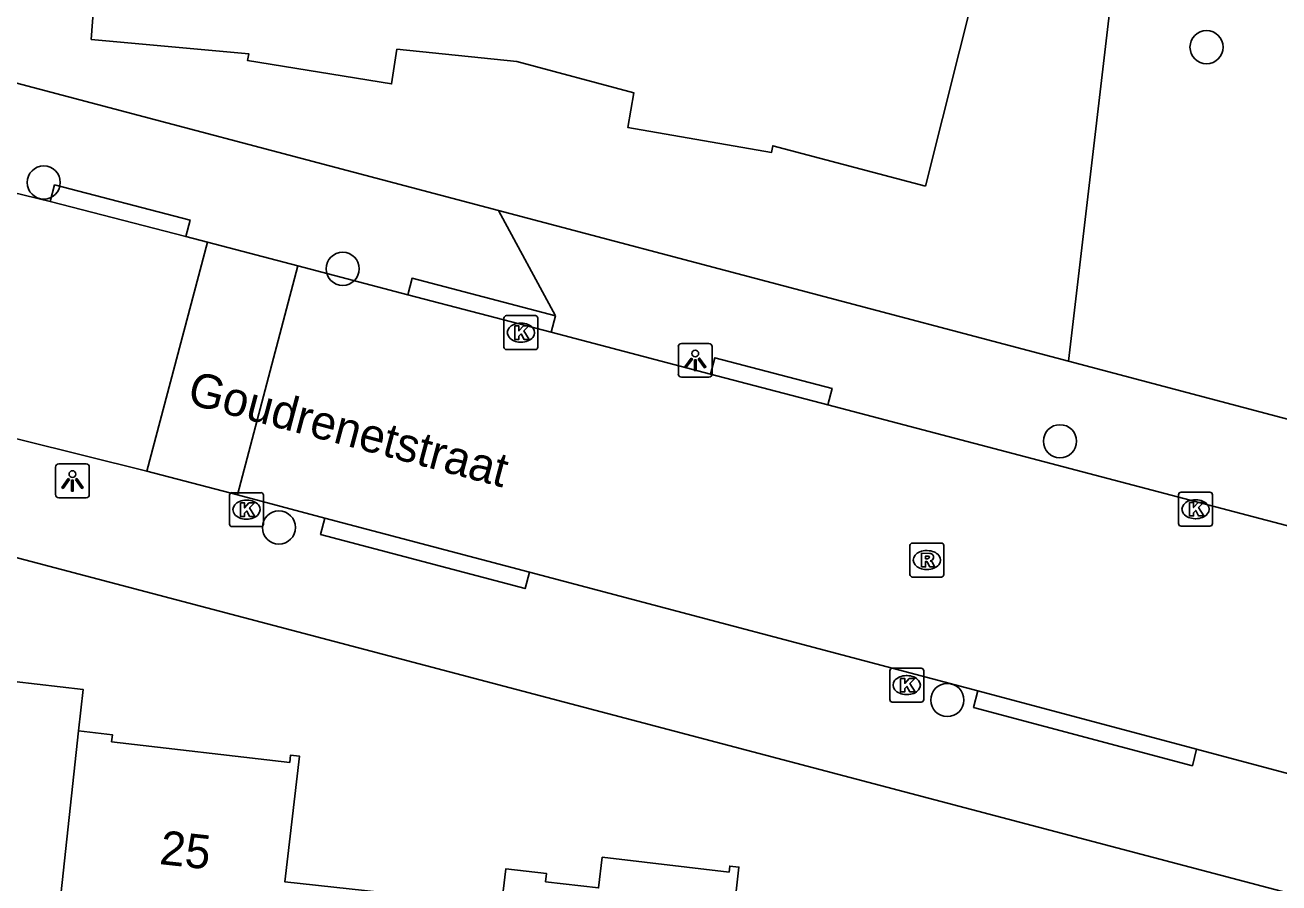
# Model space of a CAD drawing. Extents: x 162026 to 163499, y 387297 to 388169.
# Drawn here: x 162389.53 to 162426.51, y 387955.08 to 387980.38 of the extents above; entities that cross this region are included whole.
import ezdxf

# ---------------------------------------------------------------- set-up
doc = ezdxf.new("R2010")
doc.units = 0
for name, color, linetype in [('IMGEO_Boom', 7, 'Continuous'), ('IMGEO_Groenvoorziening', 7, 'Continuous'), ('IMGEO_Kolk', 7, 'Continuous'), ('IMGEO_Lichtpunt', 7, 'Continuous'), ('IMGEO_Openbare_ruimte_label', 7, 'Continuous'), ('IMGEO_Pand', 7, 'Continuous'), ('IMGEO_Pand_nummerreeks', 7, 'Continuous'), ('IMGEO_Rijbaan_lokaal_open', 7, 'Continuous'), ('IMGEO_Rioolput', 7, 'Continuous'), ('IMGEO_Voetpad_open', 7, 'Continuous')]:
    doc.layers.add(name, color=color, linetype=linetype)

msp = doc.modelspace()

# ---------------------------------------------------------------- linework, layer by layer
at = {"layer": 'IMGEO_Boom'}
for centre in [(162424.376, 387979.724), (162390.083, 387975.735), (162398.899, 387973.191), (162420.052, 387968.106), (162397.019, 387965.563), (162416.729, 387960.477)]:
    msp.add_circle(centre, 0.489, dxfattribs=at)
at = {"layer": 'IMGEO_Groenvoorziening'}
msp.add_lwpolyline([(162423.648, 387998.892), (162420.302, 387970.469)], dxfattribs=at)
at = {"layer": 'IMGEO_Kolk'}
for p, q in [((162403.654, 387970.883), (162403.654, 387971.735)), ((162403.729, 387971.809), (162404.581, 387971.809)), ((162404.142, 387971.589), (162404.167, 387971.589)), ((162404.655, 387971.735), (162404.655, 387970.883)), ((162404.581, 387970.809), (162403.729, 387970.809)), ((162404.165, 387971.029), (162404.14, 387971.029)), ((162395.562, 387965.664), (162395.562, 387966.516)), ((162395.637, 387966.59), (162396.489, 387966.59)), ((162396.05, 387966.37), (162396.075, 387966.37)), ((162396.563, 387966.516), (162396.563, 387965.664)), ((162423.549, 387965.677), (162423.549, 387966.529)), ((162423.624, 387966.603), (162424.476, 387966.603)), ((162424.037, 387966.383), (162424.062, 387966.383)), ((162424.55, 387966.529), (162424.55, 387965.677)), ((162396.489, 387965.59), (162395.637, 387965.59)), ((162396.073, 387965.81), (162396.048, 387965.81)), ((162424.476, 387965.603), (162423.624, 387965.603)), ((162424.06, 387965.823), (162424.035, 387965.823)), ((162415.033, 387960.49), (162415.033, 387961.342)), ((162415.108, 387961.416), (162415.96, 387961.416)), ((162415.521, 387961.196), (162415.546, 387961.196)), ((162416.034, 387961.342), (162416.034, 387960.49)), ((162415.96, 387960.416), (162415.108, 387960.416)), ((162415.544, 387960.636), (162415.519, 387960.636))]:
    msp.add_line(p, q, dxfattribs=at)
for points in [[(162403.654, 387970.883), (162403.654, 387971.735)], [(162403.729, 387971.809), (162404.581, 387971.809)], [(162403.975, 387971.509), (162404.098, 387971.509), (162404.098, 387971.358), (162404.228, 387971.509), (162404.392, 387971.509), (162404.246, 387971.358), (162404.399, 387971.109), (162404.247, 387971.109), (162404.162, 387971.273), (162404.098, 387971.206), (162404.098, 387971.109), (162403.975, 387971.109), (162403.975, 387971.509)], [(162404.655, 387971.735), (162404.655, 387970.883)], [(162404.581, 387970.809), (162403.729, 387970.809)], [(162395.562, 387965.664), (162395.562, 387966.516)], [(162395.637, 387966.59), (162396.489, 387966.59)], [(162395.883, 387966.29), (162396.006, 387966.29), (162396.006, 387966.139), (162396.136, 387966.29), (162396.3, 387966.29), (162396.154, 387966.139), (162396.307, 387965.89), (162396.155, 387965.89), (162396.07, 387966.054), (162396.006, 387965.987), (162396.006, 387965.89), (162395.883, 387965.89), (162395.883, 387966.29)], [(162396.563, 387966.516), (162396.563, 387965.664)], [(162423.549, 387965.677), (162423.549, 387966.529)], [(162423.624, 387966.603), (162424.476, 387966.603)], [(162423.87, 387966.303), (162423.993, 387966.303), (162423.993, 387966.152), (162424.123, 387966.303), (162424.287, 387966.303), (162424.141, 387966.152), (162424.294, 387965.903), (162424.142, 387965.903), (162424.057, 387966.067), (162423.993, 387966), (162423.993, 387965.903), (162423.87, 387965.903), (162423.87, 387966.303)], [(162424.55, 387966.529), (162424.55, 387965.677)], [(162396.489, 387965.59), (162395.637, 387965.59)], [(162424.476, 387965.603), (162423.624, 387965.603)], [(162415.033, 387960.49), (162415.033, 387961.342)], [(162415.108, 387961.416), (162415.96, 387961.416)], [(162415.354, 387961.116), (162415.477, 387961.116), (162415.477, 387960.965), (162415.607, 387961.116), (162415.771, 387961.116), (162415.625, 387960.965), (162415.778, 387960.716), (162415.626, 387960.716), (162415.541, 387960.88), (162415.477, 387960.813), (162415.477, 387960.716), (162415.354, 387960.716), (162415.354, 387961.116)], [(162416.034, 387961.342), (162416.034, 387960.49)], [(162415.96, 387960.416), (162415.108, 387960.416)]]:
    msp.add_lwpolyline(points, dxfattribs=at)
for centre, start, end in [((162403.731, 387971.733), 91.552, 178.448), ((162403.731, 387971.733), 91.552, 178.448), ((162404.579, 387971.733), 1.552, 88.448), ((162404.579, 387971.733), 1.552, 88.448), ((162403.731, 387970.885), 181.552, 268.448), ((162403.731, 387970.885), 181.552, 268.448), ((162404.579, 387970.885), 271.552, 358.448), ((162404.579, 387970.885), 271.552, 358.448), ((162395.639, 387966.514), 91.552, 178.448), ((162395.639, 387966.514), 91.552, 178.448), ((162396.487, 387966.514), 1.552, 88.448), ((162396.487, 387966.514), 1.552, 88.448), ((162423.626, 387966.527), 91.552, 178.448), ((162423.626, 387966.527), 91.552, 178.448), ((162424.474, 387966.527), 1.552, 88.448), ((162424.474, 387966.527), 1.552, 88.448), ((162395.639, 387965.666), 181.552, 268.448), ((162395.639, 387965.666), 181.552, 268.448), ((162396.487, 387965.666), 271.552, 358.448), ((162396.487, 387965.666), 271.552, 358.448), ((162423.626, 387965.679), 181.552, 268.448), ((162423.626, 387965.679), 181.552, 268.448), ((162424.474, 387965.679), 271.552, 358.448), ((162424.474, 387965.679), 271.552, 358.448), ((162415.11, 387961.34), 91.552, 178.448), ((162415.11, 387961.34), 91.552, 178.448), ((162415.958, 387961.34), 1.552, 88.448), ((162415.958, 387961.34), 1.552, 88.448), ((162415.11, 387960.492), 181.552, 268.448), ((162415.11, 387960.492), 181.552, 268.448), ((162415.958, 387960.492), 271.552, 358.448), ((162415.958, 387960.492), 271.552, 358.448)]:
    msp.add_arc(centre, 0.0765, start, end, dxfattribs=at)
for centre, major_axis, ratio, start_param, end_param in [((162404.141, 387971.309), (-0.387, 0.002), 0.722429, 4.712389, 7.853982), ((162404.166, 387971.309), (-0.39, 0.002), 0.717154, 1.570796, 4.712389), ((162396.049, 387966.09), (-0.387, 0.002), 0.722429, 4.712389, 7.853982), ((162396.074, 387966.09), (-0.39, 0.002), 0.717154, 1.570796, 4.712389), ((162424.036, 387966.103), (-0.387, 0.002), 0.722429, 4.712389, 7.853982), ((162424.061, 387966.103), (-0.39, 0.002), 0.717154, 1.570796, 4.712389), ((162415.52, 387960.916), (-0.387, 0.002), 0.722429, 4.712389, 7.853982), ((162415.545, 387960.916), (-0.39, 0.002), 0.717154, 1.570796, 4.712389)]:
    msp.add_ellipse(centre, major_axis=major_axis, ratio=ratio, start_param=start_param, end_param=end_param, dxfattribs=at)
at = {"layer": 'IMGEO_Lichtpunt'}
for p, q in [((162408.798, 387970.895), (162408.798, 387970.088)), ((162408.798, 387970.895), (162408.798, 387970.088)), ((162409.7, 387970.99), (162408.892, 387970.99)), ((162409.7, 387970.99), (162408.892, 387970.99)), ((162409.794, 387970.088), (162409.794, 387970.895)), ((162409.794, 387970.088), (162409.794, 387970.895)), ((162408.892, 387969.994), (162409.7, 387969.994)), ((162408.892, 387969.994), (162409.7, 387969.994)), ((162391.332, 387967.436), (162390.524, 387967.436)), ((162391.332, 387967.436), (162390.524, 387967.436)), ((162390.43, 387967.341), (162390.43, 387966.534)), ((162390.43, 387967.341), (162390.43, 387966.534)), ((162391.426, 387966.534), (162391.426, 387967.341)), ((162391.426, 387966.534), (162391.426, 387967.341)), ((162390.524, 387966.44), (162391.332, 387966.44)), ((162390.524, 387966.44), (162391.332, 387966.44))]:
    msp.add_line(p, q, dxfattribs=at)
for points in [[(162409.172, 387970.559), (162409.211, 387970.531), (162409.023, 387970.269), (162408.985, 387970.296), (162409.172, 387970.559)], [(162409.274, 387970.511), (162409.321, 387970.511), (162409.321, 387970.189), (162409.274, 387970.189), (162409.274, 387970.511)], [(162409.384, 387970.531), (162409.422, 387970.558), (162409.609, 387970.296), (162409.57, 387970.268), (162409.384, 387970.531)], [(162390.804, 387967.005), (162390.843, 387966.977), (162390.655, 387966.715), (162390.617, 387966.742), (162390.804, 387967.005)], [(162390.906, 387966.957), (162390.953, 387966.957), (162390.953, 387966.635), (162390.906, 387966.635), (162390.906, 387966.957)], [(162391.016, 387966.977), (162391.054, 387967.004), (162391.241, 387966.742), (162391.202, 387966.714), (162391.016, 387966.977)]]:
    msp.add_lwpolyline(points, dxfattribs=at)
for centre in [(162409.297, 387970.693), (162390.929, 387967.139)]:
    msp.add_circle(centre, 0.0994, dxfattribs=at)
for centre, start, end in [((162408.892, 387970.895), 90, 180), ((162408.892, 387970.895), 90, 180), ((162409.7, 387970.895), 0, 90), ((162409.7, 387970.895), 0, 90), ((162408.892, 387970.088), 180, 270), ((162408.892, 387970.088), 180, 270), ((162409.7, 387970.088), 270, 0), ((162409.7, 387970.088), 270, 360), ((162390.524, 387967.341), 90, 180), ((162390.524, 387967.341), 90, 180), ((162391.332, 387967.341), 0, 90), ((162391.332, 387967.341), 0, 90), ((162390.524, 387966.534), 180, 270), ((162390.524, 387966.534), 180, 270), ((162391.332, 387966.534), 270, 0), ((162391.332, 387966.534), 270, 360)]:
    msp.add_arc(centre, 0.0946, start, end, dxfattribs=at)
at = {"layer": 'IMGEO_Pand'}
for points in [[(162392.027, 387987.142), (162391.482, 387979.956), (162396.128, 387979.531), (162396.089, 387979.334), (162400.34, 387978.644), (162400.499, 387979.663), (162404.03, 387979.3), (162407.488, 387978.376), (162407.309, 387977.356), (162411.547, 387976.621), (162411.581, 387976.819), (162416.085, 387975.628)], [(162416.085, 387975.628), (162418.582, 387985.572)], [(162391.105, 387959.57), (162391.246, 387960.782), (162387.163, 387961.257), (162386.997, 387959.825), (162385.683, 387959.978), (162385.707, 387960.186), (162384.504, 387960.326), (162384.384, 387959.304), (162381.255, 387959.65)], [(162391.105, 387959.57), (162390.215, 387951.26), (162390.08, 387949.995)], [(162400.537, 387954.756), (162397.192, 387955.12), (162397.623, 387958.824), (162397.364, 387958.854), (162397.338, 387958.635), (162392.083, 387959.246), (162392.107, 387959.454), (162391.105, 387959.57)], [(162410.482, 387954.661), (162410.586, 387955.552), (162410.314, 387955.583), (162410.293, 387955.403), (162406.554, 387955.839), (162406.448, 387954.937), (162404.884, 387955.119), (162404.911, 387955.359), (162403.708, 387955.499), (162403.582, 387954.425), (162400.537, 387954.756)]]:
    msp.add_lwpolyline(points, dxfattribs=at)
at = {"layer": 'IMGEO_Rijbaan_lokaal_open'}
for points in [[(162390.276, 387975.178), (162383.361, 387976.858)], [(162390.276, 387975.178), (162394.272, 387974.144)], [(162394.911, 387973.976), (162394.272, 387974.144)], [(162394.911, 387973.976), (162393.127, 387967.229)], [(162397.58, 387973.276), (162394.911, 387973.976)], [(162397.58, 387973.276), (162395.794, 387966.523)], [(162400.819, 387972.427), (162397.58, 387973.276)], [(162400.819, 387972.427), (162405.046, 387971.318)], [(162409.744, 387970.086), (162405.046, 387971.318)], [(162409.744, 387970.086), (162413.203, 387969.177)], [(162385.643, 387969.082), (162393.127, 387967.229)], [(162447.914, 387960.052), (162413.203, 387969.177)], [(162393.127, 387967.229), (162395.794, 387966.523)], [(162395.794, 387966.523), (162398.377, 387965.84)], [(162404.407, 387964.245), (162398.377, 387965.84)], [(162404.407, 387964.245), (162417.631, 387960.744)], [(162424.083, 387959.024), (162417.631, 387960.744)], [(162424.083, 387959.024), (162436.937, 387955.599)]]:
    msp.add_lwpolyline(points, dxfattribs=at)
at = {"layer": 'IMGEO_Rioolput'}
for p, q in [((162415.627, 387964.177), (162415.627, 387965.029)), ((162415.702, 387965.103), (162416.554, 387965.103)), ((162416.115, 387964.883), (162416.14, 387964.883)), ((162416.628, 387965.029), (162416.628, 387964.177)), ((162416.554, 387964.103), (162415.702, 387964.103)), ((162416.138, 387964.323), (162416.113, 387964.323))]:
    msp.add_line(p, q, dxfattribs=at)
for points in [[(162415.627, 387964.177), (162415.627, 387965.029)], [(162415.702, 387965.103), (162416.554, 387965.103)], [(162416.216, 387964.801), (162415.964, 387964.803), (162415.964, 387964.403)], [(162416.628, 387965.029), (162416.628, 387964.177)], [(162415.964, 387964.403), (162416.088, 387964.403), (162416.088, 387964.565), (162416.099, 387964.565)], [(162416.142, 387964.722), (162416.088, 387964.722), (162416.088, 387964.641)], [(162416.088, 387964.641), (162416.14, 387964.641)], [(162416.146, 387964.536), (162416.217, 387964.403), (162416.357, 387964.403), (162416.292, 387964.529)], [(162416.554, 387964.103), (162415.702, 387964.103)]]:
    msp.add_lwpolyline(points, dxfattribs=at)
for centre, radius, start, end in [((162415.704, 387965.027), 0.0765, 91.552, 178.448), ((162415.704, 387965.027), 0.0765, 91.552, 178.448), ((162416.215, 387964.691), 0.109, 350.3612, 89.416), ((162416.552, 387965.027), 0.0765, 1.552, 88.448), ((162416.552, 387965.027), 0.0765, 1.552, 88.448), ((162416.098, 387964.512), 0.0533, 26.0293, 88.6989), ((162416.124, 387964.83), 0.19, 274.7715, 282.9687), ((162416.148, 387964.626), 0.0964, 77.0061, 93.1865), ((162416.162, 387964.683), 0.0378, 276.6634, 79.6772), ((162416.213, 387964.691), 0.112, 277.5842, 350.9817), ((162416.197, 387964.476), 0.108, 29.5134, 73.7905), ((162415.704, 387964.179), 0.0765, 181.552, 268.448), ((162415.704, 387964.179), 0.0765, 181.552, 268.448), ((162416.552, 387964.179), 0.0765, 271.552, 358.448), ((162416.552, 387964.179), 0.0765, 271.552, 358.448)]:
    msp.add_arc(centre, radius, start, end, dxfattribs=at)
for centre, major_axis, ratio, start_param, end_param in [((162416.114, 387964.603), (-0.387, 0.002), 0.722429, 4.712389, 7.853982), ((162416.139, 387964.603), (-0.39, 0.002), 0.717154, 1.570796, 4.712389)]:
    msp.add_ellipse(centre, major_axis=major_axis, ratio=ratio, start_param=start_param, end_param=end_param, dxfattribs=at)
at = {"layer": 'IMGEO_Voetpad_open'}
for points in [[(162387.199, 387979.212), (162403.494, 387974.908)], [(162394.272, 387974.144), (162394.397, 387974.628), (162390.401, 387975.662), (162390.276, 387975.178)], [(162403.494, 387974.908), (162420.302, 387970.469)], [(162403.494, 387974.908), (162405.173, 387971.802)], [(162405.173, 387971.802), (162400.946, 387972.911), (162400.819, 387972.427)], [(162405.046, 387971.318), (162405.173, 387971.802)], [(162413.203, 387969.177), (162413.33, 387969.661), (162409.871, 387970.57), (162409.744, 387970.086)], [(162420.302, 387970.469), (162427.616, 387968.535), (162427.812, 387968.483)], [(162385.229, 387965.736), (162453.931, 387947.627), (162456.374, 387947.084), (162458.852, 387946.73), (162500, 387942.464), (162503.264, 387942.125)], [(162398.377, 387965.84), (162398.249, 387965.357), (162404.279, 387963.762), (162404.407, 387964.245)], [(162417.631, 387960.744), (162417.505, 387960.26), (162423.957, 387958.54), (162424.083, 387959.024)]]:
    msp.add_lwpolyline(points, dxfattribs=at)

# ---------------------------------------------------------------- texts
at = {"layer": 'IMGEO_Openbare_ruimte_label'}
msp.add_text('Goudrenetstraat', height=1, rotation=345.1018, dxfattribs=at).set_placement((162394.276, 387969.227))
at = {"layer": 'IMGEO_Pand_nummerreeks'}
msp.add_text('25', height=1, rotation=353.685, dxfattribs=at).set_placement((162393.471, 387955.643))

doc.saveas('drawing.dxf')
